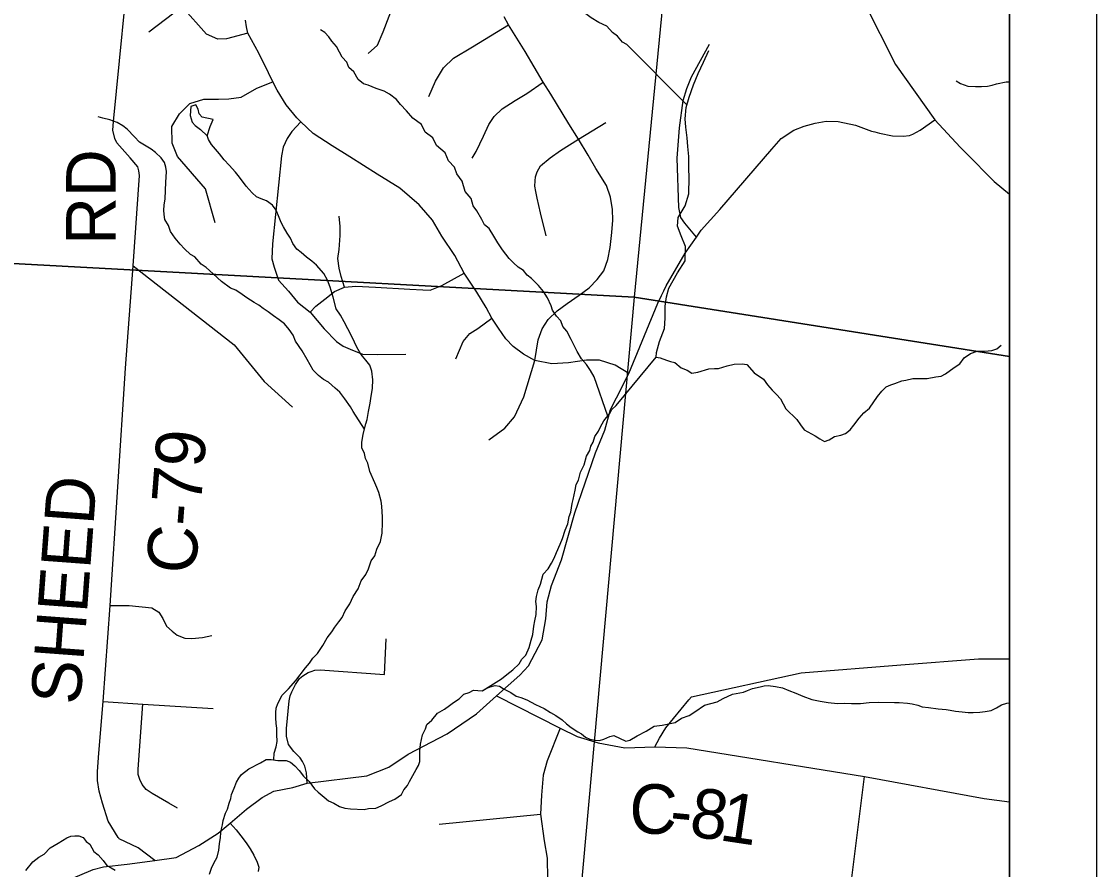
# Model space of a CAD drawing. Extents: x 0 to 34, y 0 to 22.
# Drawn here: x 7.766 to 9, y 17.301 to 18.274 of the extents above; entities that cross this region are included whole.
import ezdxf

# ---------------------------------------------------------------- set-up
doc = ezdxf.new("R2010")
doc.units = 0
for name, color, linetype in [('Default', 7, 'Continuous'), ('GM_X_County_Road', 7, 'Continuous'), ('GM_X_County_Road_Text', 7, 'Continuous'), ('GM_X_Minor_Lake', 7, 'Continuous'), ('GM_X_Minor_River', 7, 'Continuous'), ('GM_X_Section', 7, 'Continuous'), ('GM_X_State_Route', 7, 'Continuous'), ('GM_X_Township_Road', 7, 'Continuous'), ('SH_Data', 7, 'Continuous')]:
    doc.layers.add(name, color=color, linetype=linetype)

msp = doc.modelspace()

# ---------------------------------------------------------------- linework, layer by layer
at = {"layer": 'Default'}
for points in [[(8.9, 17.889), (8.9, 18.9097), (8.567, 18.9616), (8.4694, 17.9573)], [(8.9, 16.8654), (8.9, 17.889), (8.4694, 17.9573), (8.3778, 16.9409)]]:
    msp.add_lwpolyline(points, close=True, dxfattribs=at)
at = {"layer": 'GM_X_County_Road'}
for points in [[(8.2631, 18.816), (8.3033, 18.8074), (8.3237, 18.8031), (8.3611, 18.7875), (8.4094, 18.7657), (8.4686, 18.7252), (8.5201, 18.68), (8.5445, 18.6499), (8.5696, 18.6124), (8.6314, 18.4964), (8.7274, 18.307), (8.7337, 18.2945), (8.7692, 18.2244), (8.8146, 18.1608), (8.8436, 18.1295), (8.8502, 18.1228)], [(7.8771, 17.3373), (7.8654, 17.3559), (7.8589, 17.3765), (7.8552, 17.3904), (7.8533, 17.4025), (7.8533, 17.413), (7.8547, 17.4341), (7.8598, 17.4934), (7.868, 17.6036), (7.8853, 17.8757), (7.8942, 17.9932), (7.9013, 18.0969), (7.9009, 18.1021), (7.8994, 18.1068), (7.8906, 18.117), (7.8753, 18.1345), (7.8732, 18.1392), (7.8709, 18.1489), (7.8715, 18.159), (7.8918, 18.3642)], [(8.5207, 18.0603), (8.5185, 18.1168), (8.5213, 18.1516), (8.5255, 18.1831), (8.5296, 18.1966), (8.5353, 18.2102), (8.5559, 18.2476)], [(8.5008, 17.9591), (8.5033, 17.9644), (8.5061, 17.9701), (8.5279, 18.0079), (8.5407, 18.026), (8.5464, 18.034), (8.5675, 18.0578), (8.6273, 18.127), (8.6382, 18.1392), (8.6525, 18.1487), (8.6644, 18.1534), (8.677, 18.1569), (8.6896, 18.1592), (8.7036, 18.1589), (8.7232, 18.1546), (8.7417, 18.1477), (8.7455, 18.1468), (8.7511, 18.1455), (8.7658, 18.1425), (8.778, 18.142), (8.7854, 18.1429), (8.7891, 18.1444), (8.7975, 18.149), (8.8146, 18.1608)], [(8.8502, 18.1228), (8.8824, 18.0899), (8.9, 18.0753)], [(8.5407, 18.026), (8.5273, 18.0421), (8.5229, 18.0487), (8.5208, 18.0582), (8.5207, 18.0603)], [(8.3114, 17.4999), (8.3379, 17.5234), (8.3481, 17.5344), (8.3558, 17.5486), (8.3637, 17.5641), (8.3679, 17.5882), (8.3693, 17.6078), (8.3746, 17.6263), (8.3858, 17.6559), (8.4013, 17.7096), (8.4251, 17.7788), (8.4355, 17.8047), (8.4423, 17.8284), (8.4492, 17.8419), (8.463, 17.8695), (8.4965, 17.9502), (8.5008, 17.9591)], [(8.5322, 17.4951), (8.5352, 17.4987), (8.6609, 17.526), (8.7755, 17.5354), (8.8644, 17.5424), (8.9, 17.5422)], [(7.9192, 17.3109), (7.9436, 17.3142), (7.9695, 17.3282), (7.9919, 17.3423), (8.0055, 17.3538), (8.0243, 17.3698), (8.0422, 17.3832), (8.0557, 17.3904), (8.0775, 17.3946), (8.0941, 17.3995), (8.1624, 17.4079), (8.1878, 17.4181), (8.2099, 17.4329), (8.2546, 17.4562), (8.2883, 17.479), (8.3114, 17.4999)], [(8.3114, 17.4999), (8.3843, 17.4625), (8.404, 17.453), (8.4279, 17.4457), (8.4586, 17.4402), (8.4932, 17.4412), (8.5298, 17.4401), (8.7338, 17.4074), (8.8712, 17.3821), (8.9, 17.3783)], [(8.4932, 17.4412), (8.4983, 17.4512), (8.5055, 17.4631), (8.5322, 17.4951)], [(8.7054, 17.1589), (8.7137, 17.2481), (8.7338, 17.4074)], [(8.0055, 17.3538), (8.0123, 17.3459), (8.0177, 17.3393), (8.0239, 17.3311), (8.0286, 17.3242), (8.0328, 17.3168), (8.0367, 17.3091), (8.0384, 17.303), (8.0378, 17.2981)], [(7.9192, 17.3109), (7.9001, 17.3254), (7.8783, 17.3357), (7.8776, 17.3365), (7.8771, 17.3373)], [(7.8237, 17.2902), (7.8331, 17.2941), (7.8482, 17.3004), (7.86, 17.3037), (7.8873, 17.3067), (7.9192, 17.3109)]]:
    msp.add_lwpolyline(points, dxfattribs=at)
at = {"layer": 'GM_X_Minor_Lake'}
msp.add_line((7.9715, 18.1497), (7.9791, 18.1425), dxfattribs=at)
msp.add_lwpolyline([(7.9791, 18.1425), (7.9826, 18.1532), (7.9859, 18.1611), (7.9734, 18.1637), (7.9701, 18.1676), (7.9687, 18.173), (7.9662, 18.178), (7.9604, 18.1762), (7.9598, 18.1656), (7.9619, 18.158), (7.9652, 18.1541), (7.9715, 18.1497)], dxfattribs=at)
at = {"layer": 'GM_X_Minor_River'}
msp.add_line((8.461, 18.2472), (8.5299, 18.1779), dxfattribs=at)
for points in [[(8.461, 18.2472), (8.4561, 18.25), (8.4503, 18.2567), (8.4444, 18.2611), (8.4378, 18.2681), (8.4288, 18.2723), (8.4199, 18.2779), (8.4121, 18.2835), (8.4066, 18.2882), (8.4017, 18.2911), (8.3977, 18.2961), (8.3929, 18.2986), (8.3867, 18.3049), (8.3812, 18.3104), (8.3757, 18.3167), (8.3704, 18.3191), (8.3645, 18.3239), (8.3582, 18.3287), (8.3528, 18.3349), (8.3465, 18.3405)], [(8.439, 17.8208), (8.4235, 17.8658), (8.4192, 17.8732), (8.4145, 17.8798), (8.409, 17.8864), (8.404, 17.895), (8.3969, 17.9085), (8.3919, 17.9182), (8.3875, 17.9237), (8.3851, 17.9302), (8.3803, 17.9353), (8.3756, 17.9423), (8.3739, 17.9473), (8.3697, 17.9566), (8.3654, 17.9639), (8.3595, 17.9706), (8.3515, 17.9785), (8.3463, 17.9825), (8.3423, 17.9879), (8.3363, 17.9916), (8.3308, 17.9967), (8.3257, 18.0018), (8.318, 18.0116), (8.313, 18.0197), (8.3083, 18.0271), (8.3029, 18.036), (8.2974, 18.0404), (8.2946, 18.0462), (8.2888, 18.0563), (8.2845, 18.0621), (8.2821, 18.0706), (8.2752, 18.0784), (8.2718, 18.0903), (8.2656, 18.0989), (8.2632, 18.1066), (8.2563, 18.1137), (8.2524, 18.1229), (8.2425, 18.1312), (8.2382, 18.1401), (8.2293, 18.1465), (8.2251, 18.1554), (8.2154, 18.1626), (8.2081, 18.1712), (8.2012, 18.1783), (8.1964, 18.1841), (8.1883, 18.1901), (8.1824, 18.1938), (8.173, 18.1967), (8.164, 18.2005), (8.1587, 18.2022), (8.1524, 18.207), (8.1474, 18.2159), (8.1419, 18.2206), (8.1395, 18.2268), (8.1343, 18.2327), (8.1311, 18.2385), (8.1275, 18.2447), (8.1224, 18.2509), (8.1188, 18.256), (8.1141, 18.2611), (8.1092, 18.2639)], [(8.4945, 17.8884), (8.4949, 17.8936), (8.4982, 17.9065), (8.5043, 17.9212), (8.5049, 17.9333), (8.5049, 17.947), (8.5063, 17.9576), (8.5092, 17.9674), (8.5191, 17.9851), (8.5278, 17.9989), (8.5282, 18.0153), (8.5232, 18.0276), (8.5189, 18.0387), (8.5199, 18.0486), (8.5278, 18.0621), (8.532, 18.0757), (8.5324, 18.0947), (8.5319, 18.1049), (8.5319, 18.1186), (8.531, 18.1301), (8.5301, 18.14), (8.5285, 18.1522), (8.528, 18.1617), (8.5291, 18.175), (8.5324, 18.1867), (8.5373, 18.201), (8.5426, 18.2138), (8.549, 18.227), (8.555, 18.2402)], [(8.8389, 18.2055), (8.8438, 18.2023), (8.8524, 18.1994), (8.8611, 18.1988), (8.868, 18.199), (8.8749, 18.1995), (8.8802, 18.2005), (8.8852, 18.2019), (8.8963, 18.2043), (8.9, 18.2042)], [(8.1596, 17.8059), (8.1469, 17.826), (8.1436, 17.8314), (8.1371, 17.8407), (8.1313, 17.8482), (8.1261, 17.8529), (8.1184, 17.8596), (8.1128, 17.8629), (8.1069, 17.8672), (8.101, 17.8735), (8.0975, 17.8797), (8.0939, 17.8856), (8.0881, 17.8956), (8.0806, 17.9069), (8.0777, 17.9135), (8.0734, 17.9201), (8.068, 17.9267), (8.0617, 17.9311), (8.0554, 17.9359), (8.0491, 17.9403), (8.0435, 17.9443), (8.0383, 17.9479), (8.0331, 17.9511), (8.0246, 17.9564), (8.0194, 17.9604), (8.012, 17.9652), (8.006, 17.9677), (7.9956, 17.9752), (7.986, 17.9839), (7.9779, 17.9914), (7.9724, 17.995), (7.9651, 18.0037), (7.9602, 18.0061), (7.9532, 18.0128), (7.9481, 18.0179), (7.9423, 18.025), (7.9372, 18.0327), (7.9348, 18.0393), (7.9305, 18.0463), (7.9299, 18.052), (7.9293, 18.057), (7.9299, 18.063), (7.9309, 18.0702), (7.9316, 18.0892), (7.9322, 18.0949), (7.9324, 18.1013), (7.9318, 18.1063), (7.9301, 18.1117), (7.9265, 18.1171), (7.9199, 18.1234), (7.9147, 18.127), (7.9013, 18.1351), (7.8958, 18.1414), (7.8874, 18.15), (7.8822, 18.154), (7.8759, 18.1576), (7.8676, 18.1606), (7.8593, 18.1628), (7.8541, 18.1641)], [(8.0556, 17.4263), (8.0559, 17.4339), (8.0584, 17.4414), (8.0594, 17.4474), (8.0593, 17.4554), (8.0591, 17.4626), (8.0585, 17.468), (8.058, 17.4745), (8.0578, 17.4805), (8.0584, 17.4858), (8.0601, 17.4911), (8.0654, 17.5004), (8.0725, 17.5078), (8.0811, 17.5174), (8.0919, 17.5318), (8.0966, 17.5373), (8.1006, 17.5429), (8.1058, 17.5484), (8.1118, 17.5577), (8.117, 17.5663), (8.1222, 17.5733), (8.1258, 17.5785), (8.1302, 17.5848), (8.1341, 17.5896), (8.1374, 17.5975), (8.143, 17.6053), (8.1467, 17.6139), (8.1523, 17.6224), (8.1561, 17.6318), (8.1613, 17.6392), (8.1642, 17.6456), (8.1675, 17.6546), (8.1715, 17.6605), (8.174, 17.6681), (8.1781, 17.6767), (8.18, 17.6865), (8.1804, 17.6986), (8.1803, 17.7051), (8.1801, 17.7108), (8.1795, 17.7173), (8.179, 17.723), (8.1763, 17.733), (8.1738, 17.7388), (8.1717, 17.7441), (8.1657, 17.7573), (8.1634, 17.7669), (8.1609, 17.7723), (8.1596, 17.778), (8.1568, 17.7842), (8.1566, 17.7903), (8.1581, 17.8001), (8.1612, 17.8118), (8.1629, 17.8167), (8.1643, 17.8261), (8.1662, 17.8356), (8.1671, 17.8408), (8.169, 17.8529), (8.1694, 17.8624), (8.1682, 17.8723), (8.1658, 17.8793), (8.1611, 17.8851), (8.1556, 17.8918), (8.1509, 17.8999), (8.1456, 17.9115), (8.1406, 17.9208), (8.1364, 17.9289), (8.1321, 17.9367), (8.1274, 17.9437), (8.1237, 17.9571), (8.1203, 17.9686), (8.1171, 17.9767), (8.1132, 17.9845), (8.1048, 17.9939), (8.0993, 17.9986), (8.093, 18.003), (8.0871, 18.0086), (8.0819, 18.0125), (8.0776, 18.0188), (8.0748, 18.0249), (8.0708, 18.0308), (8.0669, 18.0378), (8.064, 18.0428), (8.0619, 18.0486), (8.0584, 18.0571), (8.0541, 18.0629), (8.0474, 18.0677), (8.041, 18.0702), (8.0358, 18.0723), (8.031, 18.077), (8.0241, 18.0848), (8.0161, 18.095), (8.0117, 18.1005), (8.0044, 18.1087), (7.9985, 18.115), (7.9934, 18.1216), (7.9887, 18.1271), (7.9843, 18.1326), (7.9807, 18.138), (7.9791, 18.1426)], [(8.4945, 17.8884), (8.499, 17.8875), (8.5066, 17.885), (8.5111, 17.8833), (8.516, 17.8824), (8.5231, 17.8762), (8.5302, 17.8733), (8.5354, 17.8701), (8.5423, 17.871), (8.555, 17.8749), (8.5615, 17.8755), (8.566, 17.8753), (8.576, 17.8785), (8.584, 17.8802), (8.5932, 17.8807), (8.5985, 17.8801), (8.6069, 17.8704), (8.6178, 17.8632), (8.6225, 17.8566), (8.6277, 17.8504), (8.6325, 17.8457), (8.6373, 17.8406), (8.6435, 17.829), (8.6561, 17.8168), (8.6601, 17.8106), (8.6645, 17.8052), (8.6769, 17.798), (8.6825, 17.7948), (8.6877, 17.7916), (8.6931, 17.7937), (8.6993, 17.7973), (8.7066, 17.799), (8.7119, 17.8008), (8.7174, 17.8052), (8.7213, 17.8104), (8.7276, 17.8183), (8.7331, 17.8246), (8.7393, 17.8297), (8.7488, 17.8432), (8.7536, 17.8495), (8.7586, 17.8543), (8.764, 17.8565), (8.7686, 17.8582), (8.7767, 17.8611), (8.7813, 17.8621), (8.7893, 17.8641), (8.795, 17.864), (8.8057, 17.8641), (8.8156, 17.8657), (8.8217, 17.8667), (8.8267, 17.8692), (8.8368, 17.8765), (8.843, 17.8809), (8.8481, 17.8876), (8.8555, 17.8927), (8.8632, 17.8952), (8.8715, 17.8953), (8.8799, 17.8959), (8.8857, 17.898), (8.8907, 17.902)], [(8.2955, 17.5058), (8.317, 17.5194), (8.3232, 17.5242), (8.3302, 17.5296), (8.3373, 17.5366), (8.3405, 17.5418), (8.3449, 17.5466), (8.3486, 17.5552), (8.3512, 17.5635), (8.3529, 17.5703), (8.354, 17.5797), (8.3553, 17.5858), (8.3567, 17.5933), (8.3571, 17.6024), (8.3565, 17.6082), (8.3571, 17.6138), (8.3592, 17.6214), (8.3617, 17.6281), (8.3648, 17.6394), (8.3707, 17.6457), (8.3743, 17.652), (8.3776, 17.6576), (8.3801, 17.6643), (8.3842, 17.6737), (8.3871, 17.6804), (8.3901, 17.6898), (8.393, 17.6973), (8.3948, 17.7056), (8.3965, 17.7105), (8.398, 17.7203), (8.3993, 17.7252), (8.4015, 17.7358), (8.4029, 17.7422), (8.4053, 17.7471), (8.4076, 17.7565), (8.412, 17.7647), (8.4147, 17.7749), (8.4183, 17.7812), (8.4196, 17.7861), (8.4224, 17.7909), (8.4242, 17.7973), (8.4282, 17.8033), (8.4306, 17.8085), (8.4346, 17.8152), (8.441, 17.8234), (8.4438, 17.8282), (8.4485, 17.833), (8.4945, 17.8884)], [(7.982, 17.295), (7.9841, 17.3022), (7.987, 17.3078), (7.9906, 17.3145), (7.9924, 17.3228), (7.9934, 17.33), (7.9944, 17.3372), (7.995, 17.3425), (7.9955, 17.347), (7.9968, 17.3519), (7.9974, 17.3568), (8.0003, 17.3651), (8.0024, 17.3696), (8.0045, 17.3767), (8.0062, 17.382), (8.0071, 17.3865), (8.0101, 17.394), (8.0129, 17.4008), (8.0154, 17.4052), (8.0186, 17.4097), (8.0268, 17.4162), (8.0403, 17.423), (8.0469, 17.4266), (8.0526, 17.4268), (8.0601, 17.4257), (8.07, 17.4254), (8.0749, 17.4237), (8.0797, 17.4194), (8.0848, 17.4142), (8.0899, 17.4076), (8.0961, 17.4013), (8.1023, 17.3931), (8.1067, 17.3892), (8.1133, 17.3836), (8.1185, 17.3792), (8.1245, 17.3768), (8.1312, 17.3727), (8.1372, 17.371), (8.1436, 17.37), (8.1592, 17.3695), (8.1645, 17.3704), (8.1729, 17.3709), (8.1787, 17.3737), (8.1883, 17.3787), (8.1945, 17.3812), (8.2023, 17.3866), (8.2051, 17.3918), (8.2091, 17.397), (8.2115, 17.4015), (8.2192, 17.4153), (8.2217, 17.4198), (8.2233, 17.4243), (8.2232, 17.43), (8.2234, 17.4364), (8.224, 17.4444), (8.225, 17.4497), (8.2263, 17.4549), (8.2296, 17.462), (8.2313, 17.4669), (8.2371, 17.472), (8.2435, 17.4798), (8.2516, 17.4845), (8.2575, 17.4888), (8.2621, 17.4921), (8.2683, 17.4964), (8.2738, 17.5016), (8.28, 17.5036), (8.285, 17.5061), (8.2899, 17.5059), (8.2949, 17.5054), (8.2995, 17.5083), (8.3041, 17.51), (8.3099, 17.5117), (8.3148, 17.5108), (8.32, 17.5076), (8.3278, 17.5035), (8.3338, 17.4995), (8.3394, 17.4978), (8.3461, 17.4953), (8.3562, 17.49)], [(8.4461, 17.4542), (8.4597, 17.4476), (8.4643, 17.449), (8.4728, 17.4537), (8.4832, 17.4591), (8.4921, 17.465), (8.5013, 17.4662), (8.5162, 17.4693), (8.5236, 17.474), (8.5324, 17.4772), (8.539, 17.4816), (8.5502, 17.4892), (8.5644, 17.493), (8.5713, 17.4967), (8.5821, 17.5017), (8.5947, 17.504), (8.5993, 17.5058), (8.6051, 17.5083), (8.6139, 17.5103), (8.6185, 17.5113), (8.6231, 17.5116), (8.6314, 17.5106), (8.6397, 17.5088), (8.6469, 17.506), (8.6548, 17.5027), (8.6631, 17.4994), (8.6732, 17.4957), (8.6827, 17.4935), (8.6918, 17.4921), (8.7028, 17.4911), (8.7108, 17.4912), (8.7187, 17.491), (8.729, 17.4911), (8.7389, 17.492), (8.7503, 17.4924), (8.7682, 17.4923), (8.7735, 17.4921), (8.783, 17.4915), (8.7883, 17.4906), (8.7951, 17.4889), (8.8, 17.4872), (8.8072, 17.4863), (8.8182, 17.4848), (8.8273, 17.4842), (8.8322, 17.4833), (8.8383, 17.482), (8.8459, 17.4814), (8.8527, 17.4808), (8.8584, 17.4806), (8.866, 17.4812), (8.8721, 17.4818), (8.879, 17.4831), (8.8852, 17.486), (8.891, 17.4896), (8.8971, 17.4914), (8.9, 17.4919)], [(8.3562, 17.49), (8.3659, 17.4854), (8.3733, 17.4806), (8.3793, 17.4774), (8.3867, 17.4722), (8.3915, 17.4678), (8.3971, 17.4635), (8.4045, 17.4583), (8.409, 17.4562), (8.4134, 17.4523), (8.4186, 17.4502), (8.4246, 17.4488), (8.4296, 17.4487), (8.4346, 17.45), (8.4415, 17.4532), (8.4461, 17.4542)], [(7.771, 17.2993), (7.779, 17.3093), (7.786, 17.3148), (7.7922, 17.318), (7.7989, 17.3253), (7.8082, 17.3307), (7.8179, 17.3368), (7.8225, 17.3386), (7.8274, 17.3392), (7.832, 17.339), (7.8369, 17.3373), (7.8401, 17.3326), (7.8446, 17.3295), (7.8492, 17.3213), (7.854, 17.3173), (7.8599, 17.3107)], [(7.8599, 17.3107), (7.8639, 17.3052), (7.8691, 17.3024), (7.8735, 17.2996)]]:
    msp.add_lwpolyline(points, dxfattribs=at)
at = {"layer": 'GM_X_Section'}
for points in [[(8.567, 18.9616), (8.4694, 17.9573), (7.3111, 18.02), (7.3629, 19.0139)], [(7.3111, 18.02), (8.4694, 17.9573), (8.3778, 16.9409), (7.2711, 17.0443)]]:
    msp.add_lwpolyline(points, close=True, dxfattribs=at)
at = {"layer": 'GM_X_State_Route'}
msp.add_lwpolyline([(6.4637, 17.0899), (6.7527, 17.0735), (7.0496, 17.0569), (7.269, 17.0447), (7.2957, 17.0416), (7.547, 17.0195), (7.5893, 17.0158), (7.8498, 16.9928), (8.7245, 16.8871), (8.8708, 16.8659), (8.9, 16.8616), (8.9, 20.9)], dxfattribs=at)
at = {"layer": 'GM_X_Township_Road'}
for p, q in [((7.9505, 18.2905), (7.9122, 18.2615)), ((8.2456, 17.3524), (8.3619, 17.364))]:
    msp.add_line(p, q, dxfattribs=at)
for points in [[(8.0258, 18.2601), (8.0015, 18.2538), (7.9915, 18.2532), (7.9784, 18.2591), (7.9505, 18.2905), (7.939, 18.3062), (7.9357, 18.3194), (7.9409, 18.3383), (7.9455, 18.3564)], [(8.1641, 18.2367), (8.1748, 18.2465), (8.1811, 18.2618), (8.2098, 18.3369)], [(8.463, 17.8695), (8.4474, 17.8794), (8.4296, 17.885), (8.4145, 17.8848), (8.3941, 17.8818), (8.3747, 17.8807), (8.3554, 17.8844), (8.3424, 17.892), (8.3304, 17.9005), (8.3219, 17.9094), (8.3137, 17.9215), (8.3059, 17.9332), (8.2995, 17.9452), (8.2887, 17.9629), (8.2743, 17.9848), (8.2635, 18.0051), (8.2487, 18.0274), (8.238, 18.0457), (8.2224, 18.0633), (8.2002, 18.0822), (8.1743, 18.0985), (8.1431, 18.1182), (8.1228, 18.1309), (8.1007, 18.1452), (8.0865, 18.1586), (8.082, 18.1632), (8.0698, 18.178), (8.0596, 18.1949), (8.0546, 18.2045), (8.0496, 18.2148), (8.0383, 18.2371), (8.0258, 18.2601), (8.0244, 18.2674), (8.0231, 18.275)], [(8.3554, 17.8844), (8.359, 17.9081), (8.3636, 17.921), (8.3704, 17.9316), (8.3811, 17.9416), (8.3924, 17.95), (8.4062, 17.9596), (8.4176, 17.968), (8.4268, 17.9774), (8.4344, 17.9875), (8.4391, 18.0005), (8.4417, 18.0144), (8.4435, 18.0313), (8.4447, 18.0457), (8.4445, 18.0579), (8.4421, 18.0721), (8.4374, 18.0855), (8.4254, 18.1048), (8.4166, 18.1202), (8.4055, 18.1385), (8.3943, 18.1562), (8.3737, 18.1903), (8.3648, 18.2039), (8.344, 18.239), (8.3251, 18.2699), (8.3202, 18.2789)], [(8.2336, 18.1876), (8.2413, 18.2051), (8.2505, 18.2203), (8.2621, 18.2315), (8.2837, 18.2445), (8.3251, 18.2699)], [(7.9885, 18.0425), (7.9772, 18.0816), (7.9451, 18.1188), (7.939, 18.1339), (7.9385, 18.1532), (7.9475, 18.1678), (7.9593, 18.1795), (7.9753, 18.1843), (7.9922, 18.1843), (8.004, 18.1847), (8.0181, 18.1866), (8.036, 18.197), (8.0546, 18.2045)], [(8.2834, 18.1167), (8.2881, 18.1245), (8.2962, 18.1421), (8.3025, 18.1552), (8.3087, 18.1645), (8.3179, 18.1732), (8.3326, 18.1829), (8.3462, 18.1911), (8.3648, 18.2039)], [(8.0865, 18.1586), (8.0763, 18.1474), (8.0711, 18.1394), (8.0664, 18.1292), (8.0643, 18.1195), (8.0542, 18.0185), (8.0532, 18.0011), (8.056, 17.9916), (8.0612, 17.9766), (8.0725, 17.9643), (8.0829, 17.9516), (8.0974, 17.9402), (8.1135, 17.921), (8.1276, 17.9064), (8.1352, 17.9012), (8.1432, 17.8974), (8.1573, 17.8918), (8.1743, 17.8913), (8.2072, 17.8918)], [(8.3683, 18.0277), (8.3618, 18.054), (8.3581, 18.071), (8.3565, 18.0785), (8.3554, 18.0848), (8.3555, 18.0908), (8.3561, 18.0952), (8.3578, 18.101), (8.3617, 18.108), (8.373, 18.117), (8.3848, 18.1254), (8.4055, 18.1385), (8.4369, 18.1575)], [(8.1368, 17.9686), (8.1328, 17.9808), (8.1305, 17.9907), (8.1293, 18.0015), (8.1307, 18.0121), (8.1319, 18.0281), (8.1319, 18.0383), (8.1305, 18.0503)], [(7.8942, 17.9932), (8.0103, 17.9026), (8.0447, 17.8604), (8.0773, 17.8312)], [(8.0974, 17.9402), (8.104, 17.9468), (8.1143, 17.955), (8.1253, 17.9636), (8.1368, 17.9686), (8.1498, 17.9697), (8.1724, 17.9686), (8.2117, 17.9664), (8.2268, 17.9655), (8.2351, 17.9651), (8.2485, 17.9707), (8.2743, 17.9848)], [(8.2645, 17.8865), (8.2731, 17.9064), (8.2806, 17.9156), (8.2899, 17.9214), (8.3059, 17.9332)], [(8.3024, 17.7934), (8.3207, 17.8069), (8.3321, 17.8198), (8.3427, 17.843), (8.3554, 17.8844)], [(7.868, 17.6036), (7.8896, 17.6033), (7.9155, 17.6008), (7.9235, 17.5959), (7.9284, 17.5884), (7.9325, 17.5798), (7.939, 17.5739), (7.9447, 17.5695), (7.9537, 17.5661), (7.9617, 17.5654), (7.9739, 17.5669), (7.9847, 17.569)], [(8.0941, 17.3995), (8.093, 17.4115), (8.0914, 17.419), (8.0885, 17.4245), (8.0858, 17.4288), (8.0785, 17.4358), (8.0725, 17.4439), (8.0702, 17.4535), (8.0703, 17.4624), (8.0731, 17.4942), (8.0744, 17.4999), (8.0762, 17.5042), (8.0807, 17.5127), (8.0828, 17.5162), (8.0851, 17.5195), (8.0891, 17.5229), (8.0951, 17.5266), (8.0986, 17.5278), (8.1026, 17.5293), (8.109, 17.5297), (8.1826, 17.5241), (8.1846, 17.5653)], [(7.8598, 17.4934), (7.9052, 17.4903), (7.9859, 17.4851)], [(7.945, 17.3707), (7.935, 17.3765), (7.9159, 17.3877), (7.9091, 17.3923), (7.9044, 17.398), (7.9017, 17.4037), (7.9001, 17.4095), (7.8999, 17.4156), (7.9052, 17.4903)], [(8.3843, 17.4625), (8.3693, 17.4253), (8.3648, 17.4088), (8.363, 17.3857), (8.3619, 17.364), (8.3661, 17.3333), (8.3693, 17.3134), (8.3699, 17.2898), (8.3621, 17.2109)]]:
    msp.add_lwpolyline(points, dxfattribs=at)
at = {"layer": 'SH_Data'}
for p, q in [((9, 21), (9, 14)), ((8.9, 20.9), (8.9, 14.1))]:
    msp.add_line(p, q, dxfattribs=at)

# ---------------------------------------------------------------- texts
at = {"layer": 'GM_X_County_Road_Text'}
for s, height, rotation, p in [('RD', 0.05682, 90, (7.8741, 18.0172)), ('C-79', 0.05682, 85.522, (7.9657, 17.6386)), ('SHEED', 0.05682, 85.7476, (7.8333, 17.4887)), ('C', 0.0568, 357.6771, (8.4628, 17.3427)), ('8', 0.0568, 352.7577, (8.5314, 17.3387)), ('1', 0.0568, 351.4863, (8.5658, 17.3343)), ('-', 0.0568, 354.5197, (8.5086, 17.3408))]:
    msp.add_text(s, height=height, rotation=rotation, dxfattribs=at).set_placement(p)

doc.saveas('drawing.dxf')
